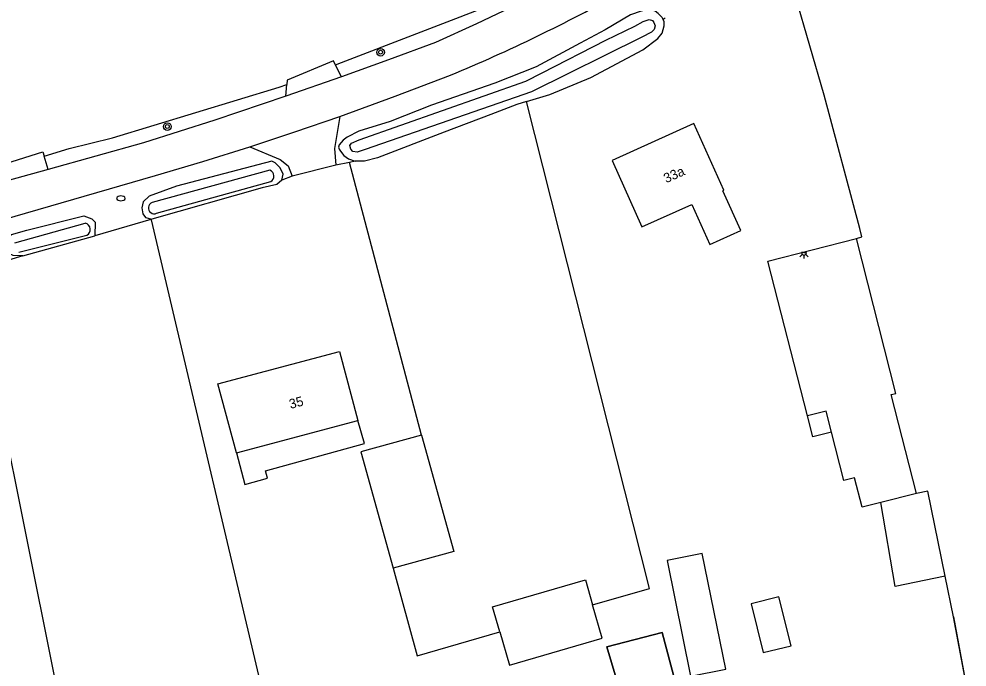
# Model space of a CAD drawing. Extents: x 136000 to 141014, y 402000 to 403500.
# Drawn here: x 140695.6 to 140794.7, y 403196.4 to 403264.2 of the extents above; entities that cross this region are included whole.
import ezdxf

# ---------------------------------------------------------------- set-up
doc = ezdxf.new("R2010")
doc.units = 0
for name, color, linetype in [('gg-afsc-erfafscheiding', 7, 'Continuous'), ('gg-afsc-hekwerk', 7, 'Continuous'), ('gg-anno-huisnummerreeks BGT', 7, 'Continuous'), ('gg-bbg-bijgebouw', 7, 'Continuous'), ('gg-bbg-gedigitaliseerde bijgebouw', 7, 'Continuous'), ('gg-bbg-hoofdgebouw', 7, 'Continuous'), ('gg-bbg-luifel en loopbrug', 7, 'Continuous'), ('gg-bbg-overig bouwwerk', 7, 'Continuous'), ('gg-knt-verharding', 7, 'Continuous'), ('gg-knt-verharding nz', 7, 'Continuous'), ('gg-kntw-bovenkant insteek waterloop', 7, 'Continuous'), ('gg-kntw-waterlijn', 7, 'Continuous'), ('gt-grn-groengrens', 7, 'Continuous'), ('gt-grn-vlakafsluiter', 7, 'Continuous'), ('gt-symb-boom', 7, 'Continuous'), ('gt-symb-brandkraan', 7, 'Continuous'), ('gt-symb-lichtpunt', 7, 'Continuous')]:
    doc.layers.add(name, color=color, linetype=linetype)

# ---------------------------------------------------------------- blocks, each defined once
blk = doc.blocks.new('gt0-LPUNT')
at = {"layer": 'gt-symb-lichtpunt'}
for p, q in [((0, 0), (-0.25, 0)), ((0, 0), (0.25, 0)), ((-0.177, -0.177), (-0.442, -0.442)), ((0, -0.25), (0, -0.625)), ((0.442, -0.442), (0.177, -0.177))]:
    blk.add_line(p, q, dxfattribs=at)
blk.add_arc((0, 0), 0.25, 180, 0, dxfattribs=at)
blk = doc.blocks.new('gt0-BOOM')
at = {"layer": 'gt-symb-boom'}
for radius in [0.4, 0.2]:
    blk.add_circle((0, 0), radius, dxfattribs=at)
blk = doc.blocks.new('gt0-BR')
at = {"layer": 'gt-symb-brandkraan'}
for centre, radius, start, end in [((-0.244, 0), 0.206, 107.56694, 252.43307), ((0.599, -2.664), 3, 106.89205, 107.56694), ((0, -0.691), 0.938, 73.10799, 106.89205), ((-0.599, -2.664), 3, 72.43309, 73.10799), ((0.244, 0), 0.206, 287.56695, 72.43309), ((0.599, 2.664), 3, 252.43307, 253.10797), ((0, 0.691), 0.938, 253.10797, 286.89206), ((-0.599, 2.664), 3, 286.89206, 287.56695)]:
    blk.add_arc(centre, radius, start, end, dxfattribs=at)

msp = doc.modelspace()

# ---------------------------------------------------------------- linework, layer by layer
at = {"layer": 'gg-afsc-erfafscheiding'}
for p, q in [((140724.129, 403247.757), (140723.058, 403247.345)), ((140709.481, 403243.261), (140709.389, 403243.234))]:
    msp.add_line(p, q, dxfattribs=at)
for points in [[(140746.35, 403266.258), (140728.826, 403259.459), (140728.669, 403259.39)], [(140698.239, 403249.85), (140700.858, 403250.663), (140705.368, 403251.795), (140722.793, 403257.067), (140723.597, 403257.35)]]:
    msp.add_lwpolyline(points, dxfattribs=at)
at = {"layer": 'gg-afsc-hekwerk'}
msp.add_line((140793.258, 403201.682), (140794.664, 403194.107), dxfattribs=at)
msp.add_lwpolyline([(140764.762, 403192.693), (140762.822, 403200.03), (140757.026, 403198.541), (140757.995, 403195.266), (140725.275, 403185.17)], dxfattribs=at)
at = {"layer": 'gg-bbg-bijgebouw'}
msp.add_line((140789.382, 403214.586), (140785.645, 403213.633), dxfattribs=at)
for points in [[(140777.98, 403222.692), (140773.848, 403238.882), (140783.099, 403241.24)], [(140789.382, 403214.586), (140786.746, 403224.927), (140787.222, 403225.048), (140783.099, 403241.24)], [(140780.491, 403221.01), (140779.935, 403223.19), (140777.98, 403222.692)], [(140785.645, 403213.633), (140783.694, 403213.136), (140782.906, 403216.228), (140781.782, 403215.942), (140780.491, 403221.01)]]:
    msp.add_lwpolyline(points, dxfattribs=at)
at = {"layer": 'gg-bbg-gedigitaliseerde bijgebouw'}
msp.add_line((140745.836, 403200.102), (140745.073, 403202.724), dxfattribs=at)
for points in [[(140737.673, 403220.695), (140731.335, 403218.951), (140734.69, 403206.759)], [(140737.673, 403220.695), (140741.028, 403208.503), (140734.69, 403206.759)], [(140745.073, 403202.724), (140754.78, 403205.549), (140755.543, 403202.927)], [(140745.836, 403200.102), (140746.843, 403196.641), (140756.55, 403199.466), (140755.543, 403202.927)]]:
    msp.add_lwpolyline(points, dxfattribs=at)
at = {"layer": 'gg-bbg-hoofdgebouw'}
msp.add_line((140718.313, 403218.829), (140731.023, 403222.208), dxfattribs=at)
for points in [[(140767.787, 403240.639), (140771.01, 403242.084), (140769.141, 403246.253), (140769.241, 403246.298), (140766.119, 403253.262), (140757.579, 403249.412), (140760.699, 403242.458), (140765.922, 403244.799), (140767.787, 403240.639)], [(140718.313, 403218.829), (140716.39, 403226.062), (140729.1, 403229.441), (140731.023, 403222.208)]]:
    msp.add_lwpolyline(points, dxfattribs=at)
at = {"layer": 'gg-bbg-luifel en loopbrug'}
for points in [[(140780.491, 403221.01), (140778.535, 403220.512), (140777.98, 403222.692)], [(140718.313, 403218.829), (140719.188, 403215.535), (140721.579, 403216.171), (140721.37, 403216.959), (140731.686, 403219.798), (140731.023, 403222.208)], [(140792.382, 403205.938), (140790.552, 403214.824), (140789.382, 403214.586)], [(140792.382, 403205.938), (140787.165, 403204.864), (140785.645, 403213.633)]]:
    msp.add_lwpolyline(points, dxfattribs=at)
at = {"layer": 'gg-bbg-overig bouwwerk'}
for points in [[(140765.777, 403195.46), (140769.454, 403196.205), (140766.999, 403208.321), (140763.322, 403207.576), (140765.777, 403195.46)], [(140775.01, 403203.767), (140772.091, 403203.037), (140773.368, 403197.934), (140776.287, 403198.664), (140775.01, 403203.767)]]:
    msp.add_lwpolyline(points, dxfattribs=at)
at = {"layer": 'gg-knt-verharding'}
for p, q in [((140729.291, 403258.146), (140728.669, 403259.39)), ((140723.496, 403256.12), (140723.597, 403257.35)), ((140698.657, 403248.482), (140698.239, 403249.85)), ((140728.721, 403248.919), (140724.129, 403247.757))]:
    msp.add_line(p, q, dxfattribs=at)
for points in [[(140783.099, 403241.24), (140783.683, 403241.43), (140783.478, 403242.293), (140779.751, 403256.238), (140775.245, 403271.757), (140775.031, 403272.419)], [(140747.644, 403265.718), (140743.402, 403263.692), (140739.116, 403261.763), (140734.213, 403259.929), (140729.291, 403258.146)], [(140728.669, 403259.39), (140728.455, 403259.818), (140723.634, 403257.799), (140723.597, 403257.35)], [(140729.113, 403254.019), (140734.923, 403256.126), (140740.696, 403258.333)], [(140723.496, 403256.12), (140716.069, 403253.639), (140708.604, 403251.274), (140698.657, 403248.482)], [(140729.113, 403254.019), (140728.552, 403250.662), (140728.721, 403248.919)], [(140641.17, 403228.701), (140654.678, 403232.512), (140685.32, 403240.72), (140709.876, 403247.844), (140714.807, 403249.312), (140719.716, 403250.852)], [(140692.19, 403248.459), (140698.094, 403250.323), (140698.239, 403249.85)], [(140719.716, 403250.852), (140722.874, 403249.53), (140723.731, 403248.842), (140724.129, 403247.757)], [(140709.389, 403243.234), (140709.4, 403243.19), (140722.191, 403188.877), (140723.244, 403184.897), (140723.404, 403184.897), (140725.275, 403185.17), (140757.995, 403195.266), (140757.026, 403198.541), (140762.822, 403200.03), (140764.762, 403192.693), (140765.773, 403188.755), (140776.782, 403190.877), (140777.23, 403189.38)], [(140794.664, 403194.107), (140793.258, 403201.682), (140792.382, 403205.938)]]:
    msp.add_lwpolyline(points, dxfattribs=at)
msp.add_arc((140675.706, 403415.027), 169.637, 292.52672, 299.24154, dxfattribs=at)
at = {"layer": 'gg-knt-verharding nz'}
for p, q in [((140729.291, 403258.146), (140723.496, 403256.12)), ((140698.657, 403248.482), (140691.967, 403246.605))]:
    msp.add_line(p, q, dxfattribs=at)
msp.add_lwpolyline([(140719.716, 403250.852), (140724.425, 403252.403), (140729.113, 403254.019)], dxfattribs=at)
at = {"layer": 'gg-kntw-bovenkant insteek waterloop'}
msp.add_line((140696.014, 403239.426), (140703.541, 403241.541), dxfattribs=at)
for points in [[(140762.898, 403264.149), (140762.793, 403264.374), (140762.384, 403264.794), (140762.073, 403265.027), (140761.665, 403265.115), (140761.149, 403265.144), (140760.614, 403265.037), (140759.493, 403264.647), (140756.838, 403263.078), (140754.241, 403261.681), (140749.627, 403259.215), (140745.31, 403257.49), (140738.709, 403255.206), (140734.401, 403253.473), (140731.125, 403252.476), (140729.877, 403251.855), (140729.467, 403251.543), (140729.039, 403251.037), (140728.991, 403250.813), (140729.039, 403250.609), (140729.183, 403250.39), (140729.545, 403249.928), (140730.036, 403249.593), (140730.736, 403249.34)], [(140748.629, 403255.569), (140751.07, 403256.307), (140755.343, 403258.08), (140760.772, 403260.975), (140762.365, 403262.158), (140762.803, 403262.732), (140763.026, 403263.481), (140763.007, 403263.919), (140762.898, 403264.149)], [(140748.629, 403255.569), (140747.613, 403255.261), (140744.915, 403254.236), (140740.038, 403252.377), (140733.061, 403249.696), (140731.687, 403249.325), (140730.736, 403249.34)], [(140723.058, 403247.345), (140723.221, 403247.971), (140722.89, 403248.628), (140722.363, 403249.153), (140722.033, 403249.349), (140712.071, 403246.723), (140709.211, 403245.695), (140708.588, 403245.069), (140708.425, 403244.443), (140708.525, 403243.818), (140708.823, 403243.457), (140709.481, 403243.261)], [(140723.058, 403247.345), (140722.533, 403246.883), (140721.021, 403246.55), (140709.481, 403243.261)], [(140696.014, 403239.426), (140694.988, 403239.467), (140694.234, 403239.837), (140694, 403241.054), (140694.821, 403241.681), (140696.432, 403242.114), (140702.383, 403243.61), (140703.207, 403243.316), (140703.57, 403242.955), (140703.541, 403241.541)]]:
    msp.add_lwpolyline(points, dxfattribs=at)
at = {"layer": 'gg-kntw-waterlijn'}
for p, q in [((140721.827, 403248.391), (140709.509, 403245.022)), ((140709.968, 403243.888), (140721.918, 403247.196)), ((140695.168, 403240.796), (140702.522, 403242.848)), ((140695.597, 403239.815), (140702.675, 403241.591))]:
    msp.add_line(p, q, dxfattribs=at)
msp.add_lwpolyline([(140756.923, 403261.993), (140759.963, 403263.459), (140760.82, 403263.95), (140761.434, 403264.145), (140761.78, 403264.05), (140761.92, 403263.831), (140762.089, 403263.49), (140761.984, 403263.119), (140761.707, 403262.846), (140760.673, 403262.294), (140749.154, 403256.584), (140731.789, 403250.557), (140730.926, 403250.282), (140730.495, 403250.361), (140730.259, 403250.596), (140730.171, 403250.964), (140730.338, 403251.214), (140731.162, 403251.553), (140748.556, 403257.716), (140750.28, 403258.565), (140756.923, 403261.993)], dxfattribs=at)
for centre, radius, start, end in [((140721.552, 403247.769), 0.68, 302.56535, 66.14406), ((140709.729, 403244.45), 0.611, 173.74828, 292.9902), ((140709.727, 403244.454), 0.608, 110.97429, 174.09717), ((140702.39, 403242.194), 0.667, 295.31012, 78.56951)]:
    msp.add_arc(centre, radius, start, end, dxfattribs=at)
at = {"layer": 'gt-grn-groengrens'}
for p, q in [((140709.389, 403243.234), (140703.541, 403241.541)), ((140696.014, 403239.426), (140690.794, 403237.898))]:
    msp.add_line(p, q, dxfattribs=at)
msp.add_lwpolyline([(140677.119, 403152.391), (140707.583, 403154.089), (140690.794, 403237.898)], dxfattribs=at)
at = {"layer": 'gt-grn-vlakafsluiter'}
for p, q in [((140763.113, 403264.279), (140762.898, 403264.149)), ((140730.736, 403249.34), (140730.132, 403249.214)), ((140730.132, 403249.214), (140728.721, 403248.919)), ((140737.673, 403220.695), (140730.132, 403249.214))]:
    msp.add_line(p, q, dxfattribs=at)
for points in [[(140755.543, 403202.927), (140761.5, 403204.66), (140748.629, 403255.569)], [(140734.69, 403206.759), (140737.212, 403197.593), (140745.836, 403200.102)]]:
    msp.add_lwpolyline(points, dxfattribs=at)

# ---------------------------------------------------------------- block references
at = {"layer": 'gt-symb-boom'}
for p in [(140733.383, 403260.735), (140711.099, 403252.962)]:
    msp.add_blockref('gt0-BOOM', p, dxfattribs=at)
at = {"layer": 'gt-symb-brandkraan'}
msp.add_blockref('gt0-BR', (140706.253, 403245.451), dxfattribs=at)
at = {"layer": 'gt-symb-lichtpunt'}
msp.add_blockref('gt0-LPUNT', (140777.626, 403239.77), dxfattribs=at)

# ---------------------------------------------------------------- texts
at = {"layer": 'gg-anno-huisnummerreeks BGT'}
for s, rotation, p in [('33a', 24.2, (140763.23, 403247.025)), ('35', 14.8, (140723.972, 403223.423))]:
    msp.add_text(s, height=1, rotation=rotation, dxfattribs=at).set_placement(p)

doc.saveas('drawing.dxf')
